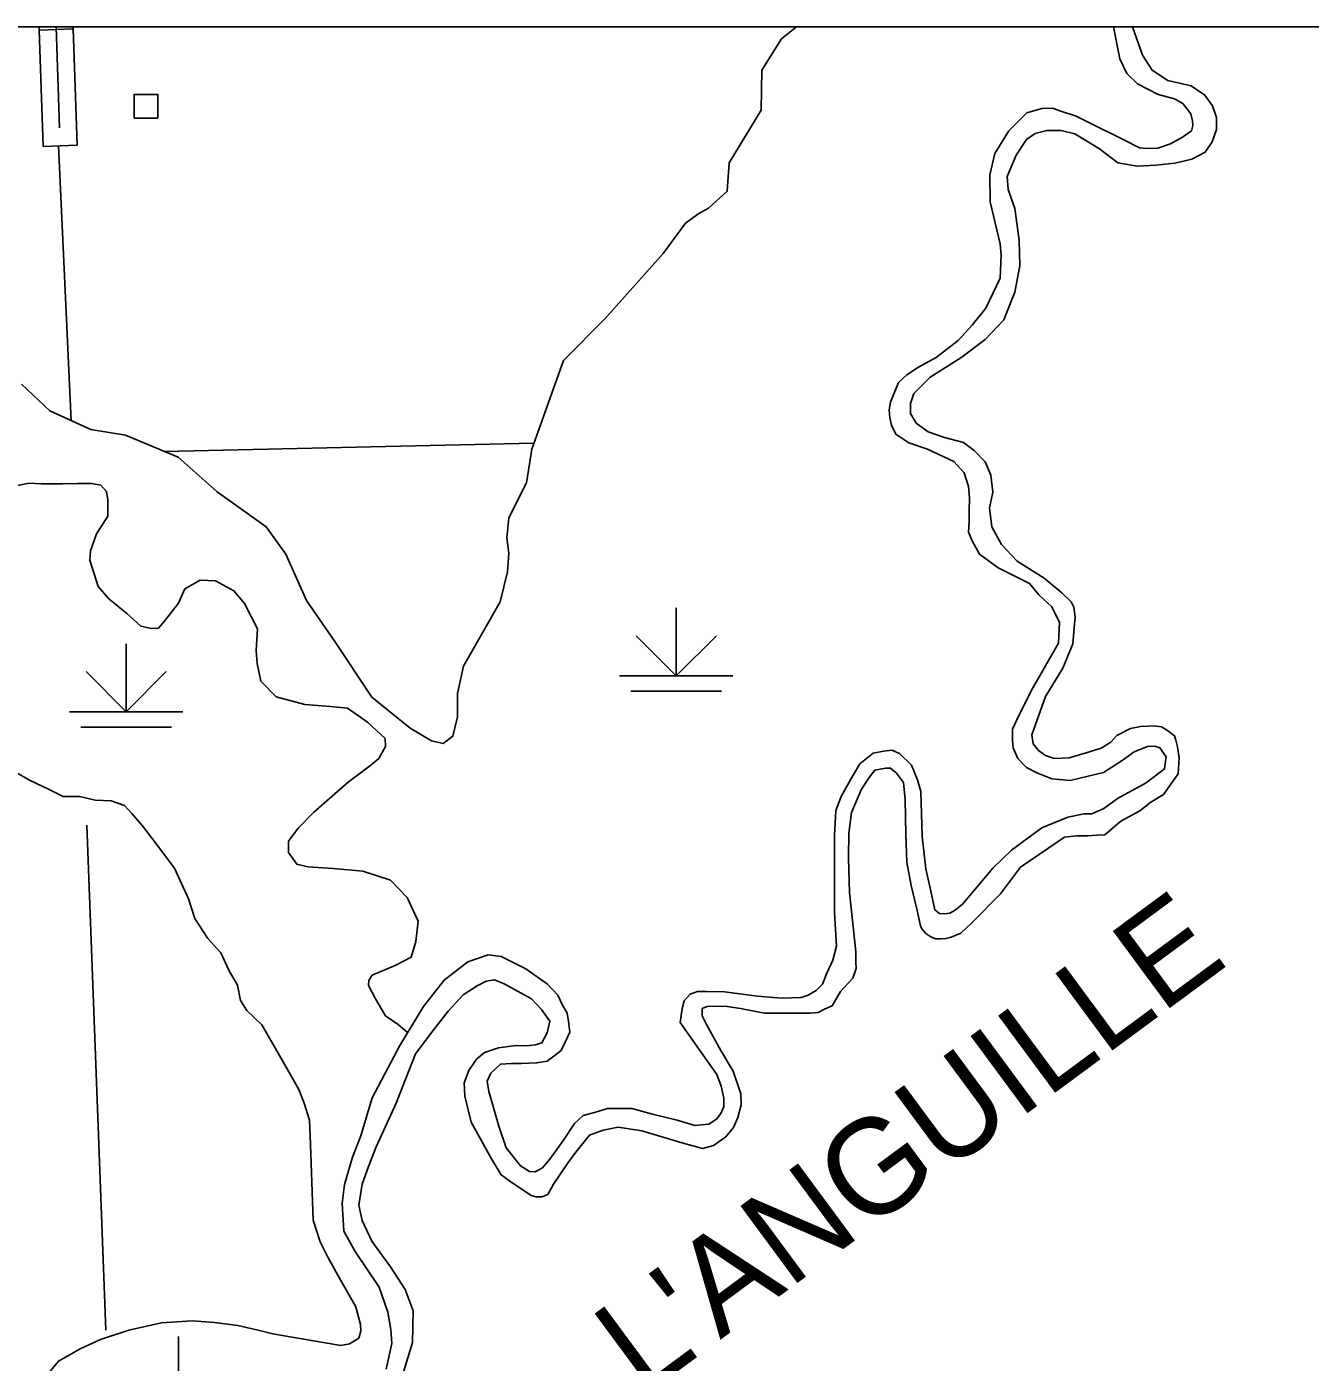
# Model space of a CAD drawing. Extents: x 1084508 to 1142749, y 1057638 to 1093403.
# Drawn here: x 1128649 to 1130424, y 1091555 to 1093403 of the extents above; entities that cross this region are included whole.
import ezdxf

# ---------------------------------------------------------------- set-up
doc = ezdxf.new("R2010")
doc.units = 0
for name, color, linetype in [('DSN_DRFT_Named-Boundary', 7, 'Continuous'), ('Level 32', 7, 'Continuous'), ('Level 35', 7, 'Continuous'), ('Level 44', 7, 'Continuous'), ('Level 47', 7, 'Continuous'), ('Level 5', 7, 'Continuous'), ('Level 56', 7, 'Continuous')]:
    doc.layers.add(name, color=color, linetype=linetype)

msp = doc.modelspace()

# ---------------------------------------------------------------- linework, layer by layer
at = {"layer": 'DSN_DRFT_Named-Boundary'}
msp.add_lwpolyline([(1084507.9, 1057640), (1142749.2, 1057640), (1142749.2, 1093403.4), (1084507.9, 1093403.4)], close=True, dxfattribs=at)
at = {"layer": 'Level 32'}
for p, q in [((1128665.8, 1093403.4), (1128665.9, 1093398.7)), ((1128665.9, 1093398.7), (1128713, 1093400.3)), ((1128689.3, 1093403.4), (1128693.9, 1093263.5)), ((1128712.9, 1093403.4), (1128713, 1093400.3)), ((1128671.1, 1093237.6), (1128718.2, 1093239.2))]:
    msp.add_line(p, q, dxfattribs=at)
for points in [[(1128665.9, 1093398.7), (1128671.1, 1093237.6)], [(1128713, 1093400.3), (1128718.2, 1093239.2)]]:
    msp.add_lwpolyline(points, dxfattribs=at)
at = {"layer": 'Level 35'}
for points in [[(1129951.5, 1092767), (1129945.3, 1092785.9), (1129930.9, 1092801.8), (1129894.5, 1092818.8), (1129868.9, 1092827.5), (1129851, 1092839.3), (1129844.8, 1092852.1), (1129842.7, 1092861.9), (1129841.7, 1092873.2), (1129843.3, 1092883.9), (1129849.4, 1092898.3), (1129854.5, 1092911.1), (1129865.9, 1092921.8), (1129882.2, 1092932.2), (1129906.8, 1092945.5), (1129937.1, 1092969.1), (1129956.6, 1092990.1), (1129975.6, 1093013.7), (1129995.1, 1093055.4), (1129996.6, 1093087.2), (1129995.1, 1093103.1), (1129981.4, 1093160.8), (1129980.9, 1093198.2), (1129987.9, 1093227.8), (1130007.4, 1093259.1), (1130032, 1093284.3), (1130052.8, 1093290.1), (1130067.4, 1093290.7), (1130079.2, 1093286.6), (1130100.3, 1093279.4), (1130119.8, 1093269.7), (1130165.4, 1093247.1), (1130188, 1093235.8), (1130197.7, 1093234.8), (1130213.1, 1093235.3), (1130231, 1093241.5), (1130247.4, 1093250.7), (1130259.7, 1093259.4), (1130261.8, 1093266.6), (1130261.3, 1093273.3), (1130259.2, 1093283), (1130248, 1093296.9), (1130236.2, 1093303.6), (1130213.6, 1093309.7), (1130185.4, 1093324.1), (1130170.5, 1093338.4), (1130160.8, 1093359), (1130151.9, 1093403.4)], [(1130178.1, 1093403.4), (1130192.2, 1093364.2), (1130205.6, 1093343.2), (1130227.1, 1093328.8), (1130259.4, 1093321.6), (1130278.4, 1093308.8), (1130289.1, 1093293.9), (1130294.3, 1093277.5)], [(1130294.3, 1093277.5), (1130294.3, 1093261.1), (1130288.6, 1093244.2), (1130278.9, 1093229.8), (1130260.4, 1093220), (1130236.8, 1093214.4), (1130210.7, 1093211.8), (1130185, 1093210.3), (1130157.9, 1093214.9), (1130132.7, 1093234.4), (1130098.4, 1093254.9), (1130079.4, 1093259.5), (1130059.9, 1093259.5), (1130043.5, 1093255.4), (1130031.7, 1093247.2), (1130017.4, 1093225.7), (1130005.1, 1093195.9), (1130006.5, 1093177.9), (1130015.5, 1093151.6), (1130021.6, 1093108), (1130022.5, 1093072.3), (1130015.3, 1093035.9), (1130000.4, 1092997.9), (1129974.3, 1092970.7), (1129941, 1092945), (1129898.4, 1092918.4), (1129875.8, 1092895.8), (1129871.2, 1092881.9), (1129871.2, 1092868.1), (1129878.9, 1092854.7), (1129895.8, 1092842.9), (1129918.4, 1092834.7), (1129944.5, 1092828.1), (1129959.4, 1092816.8), (1129974.3, 1092801.4), (1129982.5, 1092782.9), (1129985.1, 1092759.3), (1129980.4, 1092737.3), (1129983.5, 1092711.1), (1129997.2, 1092686.9), (1130018.7, 1092663.8), (1130056.2, 1092640.2), (1130080.3, 1092619.7), (1130093.6, 1092607.4), (1130097.2, 1092600.2), (1130099, 1092586), (1130097.7, 1092572), (1130095.9, 1092549.2), (1130081.8, 1092515.6), (1130057.7, 1092476.6)], [(1128636, 1092768.2), (1128651.8, 1092771.8), (1128668.6, 1092770.8), (1128686.4, 1092770.8), (1128698.6, 1092770.8), (1128718.4, 1092771.3), (1128738.3, 1092771.3), (1128751, 1092768.7), (1128759.1, 1092760.1), (1128760.6, 1092748.4), (1128760.6, 1092726), (1128744.9, 1092701.6)], [(1129885.3, 1092344.9), (1129886.2, 1092314.7), (1129887.4, 1092282.8), (1129892.5, 1092237.7), (1129900.2, 1092202.8), (1129904.8, 1092181.3), (1129911.5, 1092176.1), (1129918.1, 1092175.6), (1129925.8, 1092176.6), (1129933, 1092180.7), (1129943.3, 1092188.9), (1129963.3, 1092213.1), (1129985, 1092238.7), (1130010.9, 1092263.9), (1130053, 1092294.6), (1130088.9, 1092309.5), (1130111.5, 1092314.1), (1130122.2, 1092314.1), (1130138.6, 1092321.3), (1130157.6, 1092335.2), (1130197.1, 1092356.7), (1130222.7, 1092376.2), (1130224.8, 1092393.1), (1130216.1, 1092405.5), (1130209.4, 1092407.5), (1130199.1, 1092407), (1130180.7, 1092399.8), (1130163.8, 1092388), (1130138.1, 1092371.1), (1130092, 1092360.3), (1130066.8, 1092362.4), (1130045.8, 1092370.6), (1130031.5, 1092378.3), (1130019.7, 1092390.6), (1130013, 1092405.5), (1130012.5, 1092415.7), (1130012.5, 1092431.1), (1130018.6, 1092445), (1130038.1, 1092484.3), (1130076.1, 1092550.4), (1130077.1, 1092578.7), (1130066.8, 1092600.7), (1130048.9, 1092617.1), (1130035.6, 1092633), (1129992.5, 1092654.6), (1129966.8, 1092673.6), (1129956.6, 1092692), (1129951.5, 1092703.8), (1129952.5, 1092718.2), (1129952.5, 1092733.6), (1129953, 1092751), (1129951.5, 1092767)], [(1128744.9, 1092701.6), (1128736.7, 1092678.2), (1128735.7, 1092665), (1128747.4, 1092628.8), (1128762.2, 1092611.5), (1128787.1, 1092591.2), (1128806.4, 1092573.9), (1128821.1, 1092570.3), (1128830.8, 1092570.8), (1128838.9, 1092580), (1128858.3, 1092605.4), (1128867.4, 1092625.3), (1128888.3, 1092637.5), (1128909.6, 1092636.5), (1128935.1, 1092622.7), (1128949.8, 1092604.9), (1128967.8, 1092570.1), (1128965.8, 1092540.1), (1128967.3, 1092522.2), (1128972.4, 1092497.8), (1128993.7, 1092475.9), (1129033.4, 1092465.3), (1129069, 1092462.7), (1129092.4, 1092460.2), (1129119.9, 1092440.8), (1129144.3, 1092418.5), (1129144.8, 1092407.3), (1129135.6, 1092390.5), (1129124.4, 1092381.3), (1129093.4, 1092357.8), (1129045.1, 1092316), (1129024.2, 1092294.2), (1129010.5, 1092276.4), (1129010.5, 1092260.6), (1129022.2, 1092244.3), (1129037.5, 1092240.7), (1129072.6, 1092238.2), (1129113.7, 1092234.6), (1129151.9, 1092222.4), (1129174.8, 1092198), (1129190, 1092165.4), (1129187, 1092137.5), (1129180.4, 1092115.6), (1129159, 1092104.4), (1129126.5, 1092090.7), (1129121.8, 1092083.4), (1129121.2, 1092076.5), (1129131.2, 1092058.2), (1129144.9, 1092034.3), (1129162.2, 1092022.4), (1129175.4, 1092011.4)], [(1130057.7, 1092476.6), (1130039.2, 1092423.2), (1130040.8, 1092411.1), (1130048.4, 1092401.5), (1130058.1, 1092394.8), (1130069.9, 1092390.8), (1130090.8, 1092391.4), (1130114.2, 1092398.4), (1130135.1, 1092404.7), (1130148.4, 1092413.3), (1130156.6, 1092422.5), (1130175.6, 1092431.9), (1130189.5, 1092435), (1130208.6, 1092435.8), (1130218.5, 1092434.4), (1130226.7, 1092429.2), (1130236.6, 1092422), (1130238.1, 1092415.8), (1130240.7, 1092406.6), (1130242.7, 1092391.7), (1130241.6, 1092369.2), (1130221.2, 1092340.9), (1130203.8, 1092330.2), (1130188.4, 1092318.4), (1130162.2, 1092304), (1130140.2, 1092285), (1130128.9, 1092284.5), (1130116.6, 1092283.5), (1130101.2, 1092283.5), (1130084.3, 1092281.9), (1130052.5, 1092259.9), (1130023.2, 1092240.4), (1129995.6, 1092203.4), (1129955, 1092162.4), (1129940.7, 1092149), (1129927.4, 1092143.4), (1129920.2, 1092141.4), (1129913, 1092140.8), (1129905.8, 1092140.8), (1129899.2, 1092143.9), (1129892.5, 1092148.5), (1129886.8, 1092154.7), (1129884.8, 1092158.8), (1129880.2, 1092180.3), (1129872, 1092214.7), (1129866.3, 1092247), (1129864.8, 1092285.5), (1129863.8, 1092333.7), (1129861.7, 1092357.3), (1129852, 1092370.2), (1129843.3, 1092377.4), (1129836.6, 1092377.4)], [(1129344.3, 1091819.1), (1129352, 1091818.6), (1129362.3, 1091824.3), (1129372, 1091836.1), (1129391, 1091862.2), (1129406.4, 1091885.3), (1129418.2, 1091896.6), (1129434.1, 1091900.7), (1129452, 1091906.4), (1129485.8, 1091906.4), (1129514.1, 1091898.2), (1129548.4, 1091889.9), (1129573, 1091882.8), (1129592, 1091884.3), (1129602.8, 1091891.5), (1129608.9, 1091899.2), (1129613, 1091908.9), (1129613, 1091920.7), (1129609.4, 1091937.1), (1129603.3, 1091953.1), (1129573.5, 1091995.6), (1129552.5, 1092025.4), (1129555.1, 1092044.4), (1129558, 1092055.3), (1129566.2, 1092064.5), (1129576.5, 1092068.1), (1129589.3, 1092068.1), (1129613.9, 1092067.6), (1129659.5, 1092061.5), (1129692.9, 1092058.9), (1129720, 1092059.9), (1129729.8, 1092063), (1129740.6, 1092069.7), (1129749.3, 1092078.4), (1129755.4, 1092093.3), (1129763.6, 1092111.7), (1129768.8, 1092130.7), (1129766.2, 1092177.4), (1129766.2, 1092285.1), (1129767.7, 1092318.7), (1129775.4, 1092338.2), (1129788.8, 1092361.8), (1129801.3, 1092383.2), (1129819.5, 1092398.2), (1129833.9, 1092400.8), (1129845.2, 1092402.3), (1129855.9, 1092397.7), (1129872.5, 1092381.3), (1129880.7, 1092361.3), (1129885.3, 1092344.9)], [(1129836.6, 1092377.4), (1129821.7, 1092374.3), (1129814, 1092364.5), (1129803.3, 1092348.1), (1129789.4, 1092315.8), (1129785.8, 1092287.1), (1129785.3, 1092252.7), (1129786.8, 1092205), (1129795.6, 1092123.4), (1129795.6, 1092109), (1129796.1, 1092099.8), (1129791.5, 1092086.5), (1129774.5, 1092068), (1129762.7, 1092048.5), (1129752, 1092043.9), (1129743.3, 1092039.3), (1129732.5, 1092038.2), (1129717.6, 1092038.2), (1129669.4, 1092038.2), (1129636.1, 1092044.4), (1129617.6, 1092047.5), (1129599.7, 1092048), (1129589.9, 1092047.5), (1129582.8, 1092044.4), (1129582.8, 1092037.7), (1129582.8, 1092034.6), (1129588.9, 1092022.3), (1129608.9, 1091986.4), (1129625.8, 1091957.7), (1129636.6, 1091926.4), (1129637.1, 1091911.5), (1129632.5, 1091893.6), (1129626.3, 1091879.7), (1129615.6, 1091866.9), (1129598.6, 1091855.1), (1129583.3, 1091851), (1129556.6, 1091858.1), (1129499.7, 1091875.1), (1129466.9, 1091880.2), (1129445.8, 1091876.1), (1129426.9, 1091869.1), (1129408.4, 1091845.8), (1129396.6, 1091829.9), (1129377.1, 1091801.7), (1129369.4, 1091787.3), (1129361.2, 1091783.8), (1129353, 1091783.8), (1129346.4, 1091785.8), (1129336.1, 1091792.5), (1129320.2, 1091803.3)], [(1129145.6, 1091545.6), (1129153.8, 1091581), (1129152.3, 1091600.5), (1129148.2, 1091624.2), (1129136.1, 1091659), (1129103.1, 1091708.3), (1129087.3, 1091736.3), (1129085.1, 1091775.1), (1129088.2, 1091801.2), (1129099, 1091838.7), (1129110.7, 1091868.4), (1129126.6, 1091920.8), (1129164.6, 1091993.6), (1129197.4, 1092047.2), (1129226.1, 1092083.9), (1129259, 1092109.3), (1129287.1, 1092119.1), (1129305.1, 1092116.5), (1129338.9, 1092099.6), (1129369.2, 1092078.5), (1129383.5, 1092063.1), (1129389.2, 1092050.3), (1129396.4, 1092038), (1129397.9, 1092026.7), (1129400, 1092011.8), (1129393.3, 1091998), (1129387.7, 1091986.7), (1129377.9, 1091978.5), (1129368.7, 1091971.8), (1129353.8, 1091969.3), (1129332.8, 1091968.7), (1129319.4, 1091968.7), (1129304.1, 1091967.7), (1129290.7, 1091954.9), (1129285.6, 1091944.1), (1129287.7, 1091929.8), (1129301.8, 1091881.7), (1129312, 1091852), (1129331.5, 1091826.8), (1129344.3, 1091819.1)], [(1129320.2, 1091803.3), (1129304.8, 1091814.5), (1129291.5, 1091836.6), (1129263.3, 1091887.4), (1129254.6, 1091923.3), (1129253.5, 1091941.8), (1129260.2, 1091958.7), (1129271, 1091974.6), (1129281.7, 1091983.8), (1129301.2, 1091990), (1129325.3, 1091993.6), (1129340.2, 1091993.1), (1129352.5, 1091994.1), (1129361.2, 1091997.2), (1129368.4, 1092011), (1129372, 1092026.9), (1129360.7, 1092043.4), (1129346.9, 1092058.2), (1129308.9, 1092078.8), (1129295.6, 1092084.4), (1129284.3, 1092082.6), (1129271.5, 1092076.2), (1129252.5, 1092063.4), (1129231.5, 1092040.8), (1129210.5, 1092013.6), (1129186.4, 1091981.8), (1129159.7, 1091913.6), (1129132, 1091853), (1129121.2, 1091825.8), (1129112.5, 1091801.7), (1129108.2, 1091772.5), (1129112.5, 1091751.4), (1129125.9, 1091722.7), (1129152, 1091687.3), (1129172, 1091655.5), (1129183.3, 1091626.3), (1129182.4, 1091582.3), (1129167.3, 1091533.9)]]:
    msp.add_lwpolyline(points, dxfattribs=at)
at = {"layer": 'Level 44'}
for p, q in [((1129547.1, 1092599.1), (1129547.1, 1092505)), ((1128786.1, 1092549.5), (1128786.1, 1092455.3)), ((1129547.1, 1092505), (1129491.6, 1092560.5)), ((1129547.1, 1092505), (1129602.6, 1092560.5)), ((1128786.1, 1092455.3), (1128730.6, 1092510.8)), ((1128786.1, 1092455.3), (1128841.6, 1092510.8)), ((1129468.6, 1092505), (1129625.6, 1092505)), ((1129484.3, 1092483.6), (1129609.9, 1092483.6)), ((1128707.6, 1092455.3), (1128864.6, 1092455.3)), ((1128723.3, 1092433.9), (1128848.9, 1092433.9)), ((1128858.7, 1091590.8), (1128858.7, 1091496.7))]:
    msp.add_line(p, q, dxfattribs=at)
at = {"layer": 'Level 47'}
for points in [[(1128641.2, 1092908.6), (1128680.6, 1092871.6), (1128737.2, 1092845.7), (1128785.3, 1092838.3), (1128858, 1092807.5), (1128912.2, 1092759.5), (1128979.9, 1092711.4), (1129007, 1092673.2), (1129035.4, 1092609.1), (1129074.8, 1092552.4), (1129126.1, 1092475.5), (1129179.1, 1092432.4), (1129208.7, 1092415.1), (1129224.7, 1092411.4), (1129238.2, 1092421.3), (1129244.4, 1092448.4), (1129244.4, 1092480.4), (1129253, 1092518.6), (1129303.5, 1092607.4), (1129313.6, 1092649.1), (1129315.7, 1092674.6), (1129312.8, 1092696), (1129315.3, 1092723.7), (1129340, 1092771.9), (1129347.1, 1092818.8), (1129391, 1092941.5), (1129448.9, 1092999.4), (1129528.9, 1093089.4), (1129559.7, 1093131.3), (1129578.2, 1093144.9), (1129591.8, 1093152.3), (1129617.6, 1093175.7), (1129620.1, 1093215.1), (1129664.4, 1093287.8), (1129665.7, 1093343.3), (1129692.8, 1093386.4), (1129713.4, 1093403.4)], [(1128675.6, 1091535.8), (1128692.4, 1091556.7), (1128723.2, 1091574), (1128750.6, 1091586.7), (1128789.7, 1091599.3), (1128835.2, 1091609.4), (1128877.4, 1091612.5), (1128908.2, 1091610), (1128940.8, 1091605.9), (1128970.8, 1091598.9), (1128989.1, 1091594.3), (1129042.7, 1091585.2), (1129082.9, 1091578), (1129095.1, 1091580.3), (1129107.8, 1091588.5), (1129110.9, 1091598.6), (1129110.4, 1091607.3), (1129103.7, 1091631.7), (1129081.4, 1091671.3), (1129065, 1091700.3), (1129054.4, 1091721.5), (1129044.6, 1091751.8), (1129041.3, 1091856.4), (1129039.7, 1091889.9), (1129032.3, 1091913.6), (1129025, 1091932.4), (1129009.2, 1091960.4), (1128994.4, 1091985.9), (1128973.6, 1092022), (1128953.2, 1092041.8), (1128944.1, 1092055.6), (1128940, 1092076.9), (1128928.8, 1092096.8), (1128917.1, 1092121.7), (1128899.3, 1092141.6), (1128881, 1092169), (1128872.4, 1092196.5), (1128853, 1092238.9), (1128822, 1092280.1), (1128808.3, 1092297.9), (1128794.1, 1092314.7), (1128783.9, 1092325.4), (1128765.6, 1092332), (1128743.2, 1092333), (1128721.8, 1092338.1), (1128699, 1092338.1), (1128678.6, 1092348.3), (1128652.2, 1092360.5), (1128631.8, 1092372.7)]]:
    msp.add_lwpolyline(points, dxfattribs=at)
at = {"layer": 'Level 5'}
for points in [[(1128692.4, 1093238.3), (1128710.2, 1092858.1)], [(1128838.8, 1092815.7), (1129350, 1092827)], [(1128731.7, 1092298.4), (1128757.9, 1091599.6)]]:
    msp.add_lwpolyline(points, dxfattribs=at)
at = {"layer": 'Level 56'}
msp.add_lwpolyline([(1128797.1, 1093277), (1128797.1, 1093309.7), (1128829.9, 1093309.7), (1128829.9, 1093277)], close=True, dxfattribs=at)

# ---------------------------------------------------------------- texts
at = {"layer": 'Level 35'}
msp.add_text("L'ANGUILLE", height=132.58, rotation=36.4465, dxfattribs=at).set_placement((1129501.3, 1091507.1))

doc.saveas('drawing.dxf')
